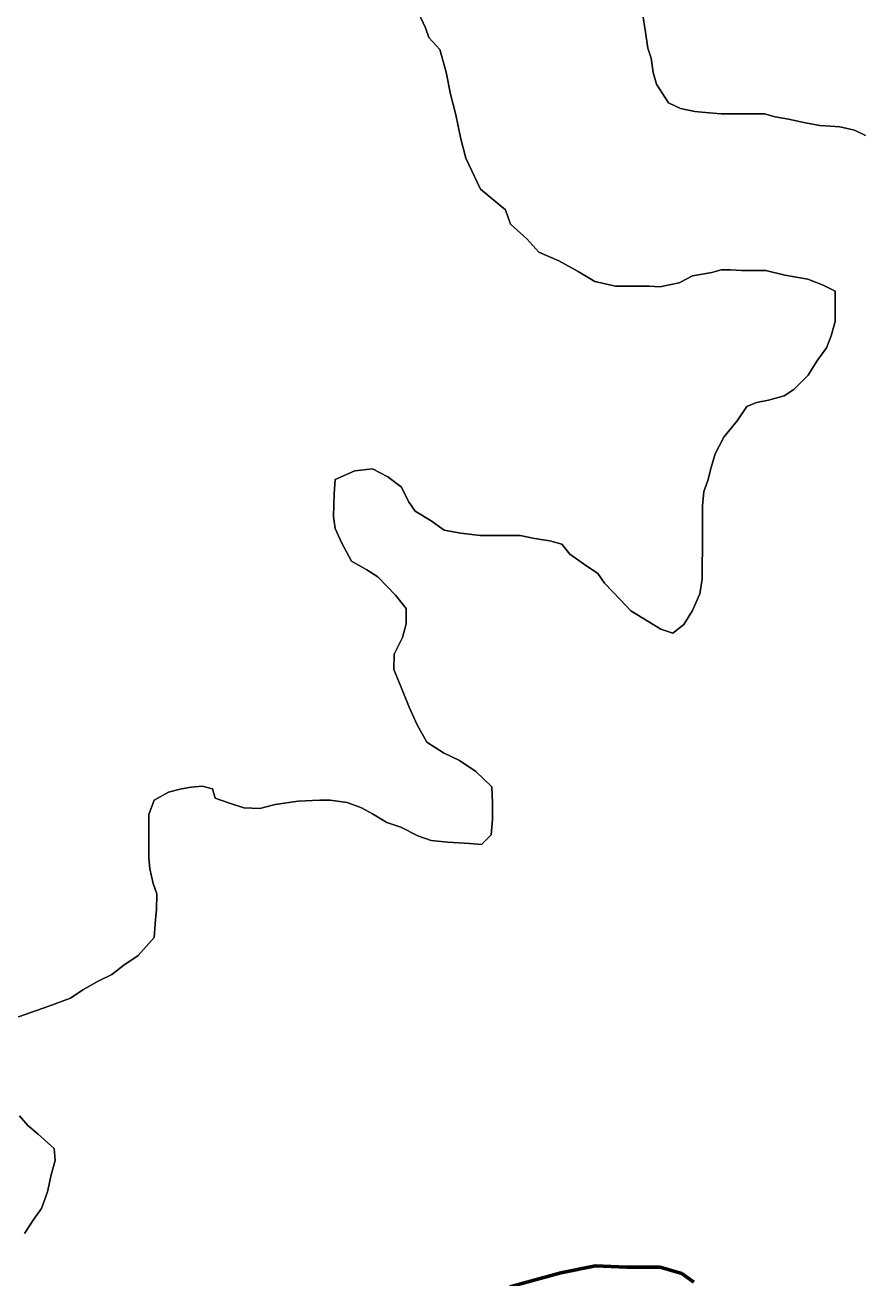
# Model space of a CAD drawing. Extents: x 553962 to 842807, y 8883888 to 9032388.
# Drawn here: x 804001.2 to 804175.8, y 9015789.3 to 9016050.2 of the extents above; entities that cross this region are included whole.
import ezdxf

# ---------------------------------------------------------------- set-up
doc = ezdxf.new("R2010")
doc.units = 0
doc.header["$LTSCALE"] = 200
doc.linetypes.add('LONG_DASH_SHORT_DASH', pattern=[9.9, 6, -1.2, 1.5, -1.2])
for name, color, linetype, lineweight in [('23', 7, 'Continuous', 13), ('25', 7, 'Continuous', 13), ('57', 7, 'Continuous', 13), ('7', 7, 'Continuous', 90)]:
    doc.layers.add(name, color=color, linetype=linetype, lineweight=lineweight)

msp = doc.modelspace()

# ---------------------------------------------------------------- linework, layer by layer
at = {"layer": '23'}
for points in [[(804082.5, 9016053.9), (804084.5, 9016049.6), (804085.2, 9016047.6), (804087.5, 9016045.1), (804088.8, 9016040.4)], [(804176.1, 9016027.2), (804173.8, 9016028.3), (804170.8, 9016029), (804168.8, 9016029.1), (804166.6, 9016029.3), (804163.6, 9016029.8), (804160.1, 9016030.6), (804157.3, 9016031.1), (804155.1, 9016031.7), (804151.8, 9016031.7), (804149.1, 9016031.7), (804146.1, 9016031.7), (804142.8, 9016032), (804140.6, 9016032.2), (804137.6, 9016032.8), (804135.1, 9016034), (804132.6, 9016037.9), (804132.6, 9016037.9), (804131.9, 9016040.3), (804131.5, 9016043.3), (804130.8, 9016045.4), (804130.3, 9016048.7), (804130.3, 9016048.7), (804129.3, 9016055.3)], [(804088.8, 9016040.4), (804089.7, 9016035.8), (804090.8, 9016031.5), (804091.8, 9016026.8), (804092.9, 9016022.5), (804096, 9016016), (804101.2, 9016011.7), (804102.2, 9016008.7), (804105.6, 9016005.7), (804108.1, 9016002.9), (804112.3, 9016001.1), (804116.3, 9015998.9), (804119.8, 9015996.8), (804124.1, 9015995.8), (804126.1, 9015995.8), (804128.1, 9015995.8), (804131.1, 9015995.8), (804133.3, 9015995.7), (804137.3, 9015996.5), (804140.1, 9015998), (804144.1, 9015998.7), (804146.1, 9015999.2), (804148.1, 9015999.2), (804150.3, 9015999.1), (804152.3, 9015999.1), (804155.4, 9015999.1), (804159.3, 9015998.1), (804164.1, 9015997.3), (804167.3, 9015996), (804169.8, 9015994.8), (804169.8, 9015992.5), (804169.8, 9015988.5), (804169, 9015985.5), (804168, 9015983), (804166, 9015980.2), (804164.2, 9015977.3), (804161.2, 9015974.3)], [(804161.2, 9015974.3), (804159.2, 9015973), (804155.9, 9015972.1), (804153.4, 9015971.6), (804151.4, 9015970.8), (804149.4, 9015967.8), (804146.6, 9015964.4), (804144.8, 9015960.9), (804144, 9015958.1), (804143.3, 9015955.4), (804142.5, 9015953.1), (804142.2, 9015950.1), (804142.2, 9015947.9), (804142.2, 9015943.6), (804142.2, 9015940.6), (804142.1, 9015938.3), (804142.1, 9015934.8), (804141.6, 9015931.8), (804140.1, 9015928.3), (804138.3, 9015925.4), (804136, 9015923.6), (804133.5, 9015924.4), (804129.8, 9015926.7), (804127.3, 9015928.2), (804125.1, 9015930.5), (804121.8, 9015934), (804120.4, 9015936), (804117.4, 9015938), (804114.6, 9015940), (804112.9, 9015942.1), (804110.4, 9015942.8), (804107.2, 9015943.3), (804104.2, 9015943.9), (804100.9, 9015943.9), (804098.2, 9015943.9), (804095.9, 9015943.9), (804091.9, 9015944.4), (804088.4, 9015945), (804085.7, 9015947), (804082.4, 9015949), (804081, 9015951), (804079.5, 9015954), (804076.7, 9015956.1), (804073.5, 9015957.8), (804069.8, 9015957.4), (804065.7, 9015955.6), (804065.5, 9015952.6), (804065.4, 9015947.9), (804065.7, 9015945.4), (804067.1, 9015942.3), (804069.1, 9015938.6), (804072.3, 9015936.8), (804074.6, 9015935.3), (804078.3, 9015931.5), (804080.5, 9015928.7), (804080.5, 9015925.5), (804079.7, 9015922.7), (804078, 9015919.2), (804077.9, 9015916), (804079.4, 9015912.5), (804081.1, 9015908.2), (804082.8, 9015904.5), (804084.8, 9015900.9), (804088.3, 9015898.7), (804091.6, 9015897.1)], [(804091.6, 9015897.1), (804095, 9015894.8), (804098.3, 9015891.6), (804098.5, 9015888.3), (804098.5, 9015884.8), (804098.2, 9015881.6), (804096.2, 9015879.6), (804093.7, 9015879.8), (804089.2, 9015880.1), (804085.7, 9015880.4), (804082.9, 9015881.4), (804079.4, 9015883.2), (804076.5, 9015884.2), (804073.5, 9015886), (804071.2, 9015887.2), (804068.2, 9015888.3), (804064.7, 9015888.8), (804062.5, 9015888.8), (804058, 9015888.6), (804053.2, 9015887.9), (804050, 9015887.1), (804046.7, 9015887.2), (804043.7, 9015888.2), (804040.7, 9015889.2), (804040.2, 9015891.2), (804038, 9015891.7), (804035.7, 9015891.5), (804033.7, 9015891.2), (804031, 9015890.5), (804028, 9015888.8), (804026.9, 9015885.8), (804026.9, 9015881.8), (804026.9, 9015879.8), (804026.9, 9015876.8), (804027.1, 9015874.5), (804027.8, 9015871.5), (804028.6, 9015869.3)], [(804028.6, 9015869.3), (804028.5, 9015866), (804028.3, 9015864), (804028, 9015860.2), (804024.7, 9015856.5), (804021.7, 9015854.5), (804019.2, 9015852.5), (804016.4, 9015851.1), (804013.2, 9015849.3), (804010.6, 9015847.6), (804006.1, 9015845.9), (803999.8, 9015843.7)], [(804000, 9015823.1), (804001.7, 9015821.1), (804003.9, 9015819.3), (804007.2, 9015816.3), (804007.4, 9015813.8), (804006.6, 9015810.8), (804005.8, 9015807.3), (804004.6, 9015803.8), (804003, 9015801.6), (804001, 9015798.6)]]:
    msp.add_lwpolyline(points, dxfattribs=at)
at = {"layer": '25'}
for points in [[(804082.5, 9016053.9), (804084.5, 9016049.6), (804085.2, 9016047.6), (804087.5, 9016045.1), (804088.8, 9016040.4)], [(804176.1, 9016027.2), (804173.8, 9016028.3), (804170.8, 9016029), (804168.8, 9016029.1), (804166.6, 9016029.3), (804163.6, 9016029.8), (804160.1, 9016030.6), (804157.3, 9016031.1), (804155.1, 9016031.7), (804151.8, 9016031.7), (804149.1, 9016031.7), (804146.1, 9016031.7), (804142.8, 9016032), (804140.6, 9016032.2), (804137.6, 9016032.8), (804135.1, 9016034), (804132.6, 9016037.9), (804132.6, 9016037.9), (804131.9, 9016040.3), (804131.5, 9016043.3), (804130.8, 9016045.4), (804130.3, 9016048.7), (804130.3, 9016048.7), (804129.3, 9016055.3)], [(804088.8, 9016040.4), (804089.7, 9016035.8), (804090.8, 9016031.5), (804091.8, 9016026.8), (804092.9, 9016022.5), (804096, 9016016), (804101.2, 9016011.7), (804102.2, 9016008.7), (804105.6, 9016005.7), (804108.1, 9016002.9), (804112.3, 9016001.1), (804116.3, 9015998.9), (804119.8, 9015996.8), (804124.1, 9015995.8), (804126.1, 9015995.8), (804128.1, 9015995.8), (804131.1, 9015995.8), (804133.3, 9015995.7), (804137.3, 9015996.5), (804140.1, 9015998), (804144.1, 9015998.7), (804146.1, 9015999.2), (804148.1, 9015999.2), (804150.3, 9015999.1), (804152.3, 9015999.1), (804155.4, 9015999.1), (804159.3, 9015998.1), (804164.1, 9015997.3), (804167.3, 9015996), (804169.8, 9015994.8), (804169.8, 9015992.5), (804169.8, 9015988.5), (804169, 9015985.5), (804168, 9015983), (804166, 9015980.2), (804164.2, 9015977.3), (804161.2, 9015974.3)], [(804161.2, 9015974.3), (804159.2, 9015973), (804155.9, 9015972.1), (804153.4, 9015971.6), (804151.4, 9015970.8), (804149.4, 9015967.8), (804146.6, 9015964.4), (804144.8, 9015960.9), (804144, 9015958.1), (804143.3, 9015955.4), (804142.5, 9015953.1), (804142.2, 9015950.1), (804142.2, 9015947.9), (804142.2, 9015943.6), (804142.2, 9015940.6), (804142.1, 9015938.3), (804142.1, 9015934.8), (804141.6, 9015931.8), (804140.1, 9015928.3), (804138.3, 9015925.4), (804136, 9015923.6), (804133.5, 9015924.4), (804129.8, 9015926.7), (804127.3, 9015928.2), (804125.1, 9015930.5), (804121.8, 9015934), (804120.4, 9015936), (804117.4, 9015938), (804114.6, 9015940), (804112.9, 9015942.1), (804110.4, 9015942.8), (804107.2, 9015943.3), (804104.2, 9015943.9), (804100.9, 9015943.9), (804098.2, 9015943.9), (804095.9, 9015943.9), (804091.9, 9015944.4), (804088.4, 9015945), (804085.7, 9015947), (804082.4, 9015949), (804081, 9015951), (804079.5, 9015954), (804076.7, 9015956.1), (804073.5, 9015957.8), (804069.8, 9015957.4), (804065.7, 9015955.6), (804065.5, 9015952.6), (804065.4, 9015947.9), (804065.7, 9015945.4), (804067.1, 9015942.3), (804069.1, 9015938.6), (804072.3, 9015936.8), (804074.6, 9015935.3), (804078.3, 9015931.5), (804080.5, 9015928.7), (804080.5, 9015925.5), (804079.7, 9015922.7), (804078, 9015919.2), (804077.9, 9015916), (804079.4, 9015912.5), (804081.1, 9015908.2), (804082.8, 9015904.5), (804084.8, 9015900.9), (804088.3, 9015898.7), (804091.6, 9015897.1)], [(804091.6, 9015897.1), (804095, 9015894.8), (804098.3, 9015891.6), (804098.5, 9015888.3), (804098.5, 9015884.8), (804098.2, 9015881.6), (804096.2, 9015879.6), (804093.7, 9015879.8), (804089.2, 9015880.1), (804085.7, 9015880.4), (804082.9, 9015881.4), (804079.4, 9015883.2), (804076.5, 9015884.2), (804073.5, 9015886), (804071.2, 9015887.2), (804068.2, 9015888.3), (804064.7, 9015888.8), (804062.5, 9015888.8), (804058, 9015888.6), (804053.2, 9015887.9), (804050, 9015887.1), (804046.7, 9015887.2), (804043.7, 9015888.2), (804040.7, 9015889.2), (804040.2, 9015891.2), (804038, 9015891.7), (804035.7, 9015891.5), (804033.7, 9015891.2), (804031, 9015890.5), (804028, 9015888.8), (804026.9, 9015885.8), (804026.9, 9015881.8), (804026.9, 9015879.8), (804026.9, 9015876.8), (804027.1, 9015874.5), (804027.8, 9015871.5), (804028.6, 9015869.3)], [(804028.6, 9015869.3), (804028.5, 9015866), (804028.3, 9015864), (804028, 9015860.2), (804024.7, 9015856.5), (804021.7, 9015854.5), (804019.2, 9015852.5), (804016.4, 9015851.1), (804013.2, 9015849.3), (804010.6, 9015847.6), (804006.1, 9015845.9), (803999.8, 9015843.7)], [(804000, 9015823.1), (804001.7, 9015821.1), (804003.9, 9015819.3), (804007.2, 9015816.3), (804007.4, 9015813.8), (804006.6, 9015810.8), (804005.8, 9015807.3), (804004.6, 9015803.8), (804003, 9015801.6), (804001, 9015798.6)]]:
    msp.add_lwpolyline(points, dxfattribs=at)
at = {"layer": '57'}
for points in [[(804088.8, 9016040.4), (804087.5, 9016045.1), (804085.2, 9016047.6), (804084.5, 9016049.6), (804082.5, 9016053.9)], [(804129.3, 9016055.3), (804130.3, 9016048.7), (804130.3, 9016048.7), (804130.8, 9016045.4), (804131.5, 9016043.3), (804131.9, 9016040.3), (804132.6, 9016037.9), (804132.6, 9016037.9), (804135.1, 9016034), (804137.6, 9016032.8), (804140.6, 9016032.2), (804142.8, 9016032), (804146.1, 9016031.7), (804149.1, 9016031.7), (804151.8, 9016031.7), (804155.1, 9016031.7), (804157.3, 9016031.1), (804160.1, 9016030.6), (804163.6, 9016029.8), (804166.6, 9016029.3), (804168.8, 9016029.1), (804170.8, 9016029), (804173.8, 9016028.3), (804176.1, 9016027.2)], [(804161.2, 9015974.3), (804164.2, 9015977.3), (804166, 9015980.2), (804168, 9015983), (804169, 9015985.5), (804169.8, 9015988.5), (804169.8, 9015992.5), (804169.8, 9015994.8), (804167.3, 9015996), (804164.1, 9015997.3), (804159.3, 9015998.1), (804155.4, 9015999.1), (804152.3, 9015999.1), (804150.3, 9015999.1), (804148.1, 9015999.2), (804146.1, 9015999.2), (804144.1, 9015998.7), (804140.1, 9015998), (804137.3, 9015996.5), (804133.3, 9015995.7), (804131.1, 9015995.8), (804128.1, 9015995.8), (804126.1, 9015995.8), (804124.1, 9015995.8), (804119.8, 9015996.8), (804116.3, 9015998.9), (804112.3, 9016001.1), (804108.1, 9016002.9), (804105.6, 9016005.7), (804102.2, 9016008.7), (804101.2, 9016011.7), (804096, 9016016), (804092.9, 9016022.5), (804091.8, 9016026.8), (804090.8, 9016031.5), (804089.7, 9016035.8), (804088.8, 9016040.4)], [(804091.6, 9015897.1), (804088.3, 9015898.7), (804084.8, 9015900.9), (804082.8, 9015904.5), (804081.1, 9015908.2), (804079.4, 9015912.5), (804077.9, 9015916), (804078, 9015919.2), (804079.7, 9015922.7), (804080.5, 9015925.5), (804080.5, 9015928.7), (804078.3, 9015931.5), (804074.6, 9015935.3), (804072.3, 9015936.8), (804069.1, 9015938.6), (804067.1, 9015942.3), (804065.7, 9015945.4), (804065.4, 9015947.9), (804065.5, 9015952.6), (804065.7, 9015955.6), (804069.8, 9015957.4), (804073.5, 9015957.8), (804076.7, 9015956.1), (804079.5, 9015954), (804081, 9015951), (804082.4, 9015949), (804085.7, 9015947), (804088.4, 9015945), (804091.9, 9015944.4), (804095.9, 9015943.9), (804098.2, 9015943.9), (804100.9, 9015943.9), (804104.2, 9015943.9), (804107.2, 9015943.3), (804110.4, 9015942.8), (804112.9, 9015942.1), (804114.6, 9015940), (804117.4, 9015938), (804120.4, 9015936), (804121.8, 9015934), (804125.1, 9015930.5), (804127.3, 9015928.2), (804129.8, 9015926.7), (804133.5, 9015924.4), (804136, 9015923.6), (804138.3, 9015925.4), (804140.1, 9015928.3), (804141.6, 9015931.8), (804142.1, 9015934.8), (804142.1, 9015938.3), (804142.2, 9015940.6), (804142.2, 9015943.6), (804142.2, 9015947.9), (804142.2, 9015950.1), (804142.5, 9015953.1), (804143.3, 9015955.4), (804144, 9015958.1), (804144.8, 9015960.9), (804146.6, 9015964.4), (804149.4, 9015967.8), (804151.4, 9015970.8), (804153.4, 9015971.6), (804155.9, 9015972.1), (804159.2, 9015973), (804161.2, 9015974.3)], [(804028.6, 9015869.3), (804027.8, 9015871.5), (804027.1, 9015874.5), (804026.9, 9015876.8), (804026.9, 9015879.8), (804026.9, 9015881.8), (804026.9, 9015885.8), (804028, 9015888.8), (804031, 9015890.5), (804033.7, 9015891.2), (804035.7, 9015891.5), (804038, 9015891.7), (804040.2, 9015891.2), (804040.7, 9015889.2), (804043.7, 9015888.2), (804046.7, 9015887.2), (804050, 9015887.1), (804053.2, 9015887.9), (804058, 9015888.6), (804062.5, 9015888.8), (804064.7, 9015888.8), (804068.2, 9015888.3), (804071.2, 9015887.2), (804073.5, 9015886), (804076.5, 9015884.2), (804079.4, 9015883.2), (804082.9, 9015881.4), (804085.7, 9015880.4), (804089.2, 9015880.1), (804093.7, 9015879.8), (804096.2, 9015879.6), (804098.2, 9015881.6), (804098.5, 9015884.8), (804098.5, 9015888.3), (804098.3, 9015891.6), (804095, 9015894.8), (804091.6, 9015897.1)], [(803999.8, 9015843.7), (804006.1, 9015845.9), (804010.6, 9015847.6), (804013.2, 9015849.3), (804016.4, 9015851.1), (804019.2, 9015852.5), (804021.7, 9015854.5), (804024.7, 9015856.5), (804028, 9015860.2), (804028.3, 9015864), (804028.5, 9015866), (804028.6, 9015869.3)], [(804001, 9015798.6), (804003, 9015801.6), (804004.6, 9015803.8), (804005.8, 9015807.3), (804006.6, 9015810.8), (804007.4, 9015813.8), (804007.2, 9015816.3), (804003.9, 9015819.3), (804001.7, 9015821.1), (804000, 9015823.1)]]:
    msp.add_lwpolyline(points, dxfattribs=at)
at = {"layer": '7', "linetype": 'LONG_DASH_SHORT_DASH', "lineweight": 60}
msp.add_lwpolyline([(804140.4, 9015788.5), (804137.9, 9015790.3), (804133.4, 9015791.6), (804126.4, 9015791.6), (804119.9, 9015791.9), (804112.7, 9015790.4), (804102.1, 9015787.5)], dxfattribs=at)

doc.saveas('drawing.dxf')
